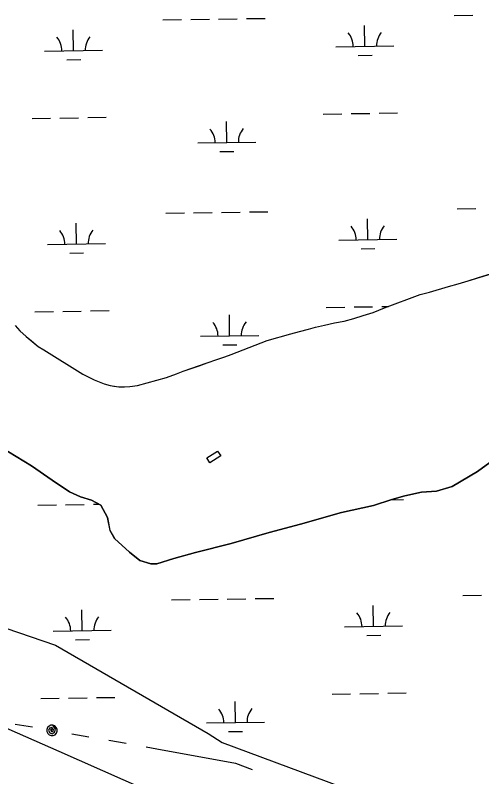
# Model space of a CAD drawing. Extents: x 3807117 to 3845308, y 337856 to 363736.
# Drawn here: x 3820600 to 3821404, y 358555 to 359865 of the extents above; entities that cross this region are included whole.
import ezdxf

# ---------------------------------------------------------------- set-up
doc = ezdxf.new("R2010")
doc.units = 0
for name, color, linetype in [('V-CHAN-DOCK', 7, 'Continuous'), ('V-TOPO-SHOR', 7, 'Continuous'), ('V-UTIL-LINE', 7, 'Continuous'), ('V-WETL-SWMP', 7, 'Continuous')]:
    doc.layers.add(name, color=color, linetype=linetype)

msp = doc.modelspace()

# ---------------------------------------------------------------- linework, layer by layer
at = {"layer": 'V-CHAN-DOCK'}
msp.add_lwpolyline([(3820930.317150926, 359103.05822044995), (3820948.992780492, 359114.9719841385), (3820954.4248324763, 359106.456875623), (3820935.7492029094, 359094.5431119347)], close=True, dxfattribs=at)
at = {"layer": 'V-TOPO-SHOR'}
for points in [[(3820600.3030000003, 359331.026), (3820608.4990000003, 359321.974), (3820619.268, 359312.137), (3820627.7320000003, 359305.143), (3820640.045, 359295.042), (3820649.801, 359289.072), (3820717.066, 359247.03500000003), (3820736.073, 359237.418), (3820753.295, 359230.641), (3820763.838, 359227.757), (3820770.271, 359226.697), (3820779.02, 359225.365), (3820788.8030000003, 359225.318), (3820797.56, 359225.793), (3820811.216, 359227.53), (3820860.725, 359241.454), (3820878.2660000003, 359247.809), (3820889.616, 359252.13300000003), (3820903.544, 359256.958), (3820917.215, 359261.78500000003), (3820930.8850000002, 359266.612), (3820947.392, 359272.199), (3820961.323, 359277.28), (3820972.41, 359280.833), (3821034.586, 359305.256), (3821074.81, 359316.651), (3821090.281, 359320.44), (3821105.75, 359324.484), (3821117.609, 359327.776), (3821133.076, 359331.306), (3821150.093, 359335.34500000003), (3821166.845, 359338.612), (3821183.346, 359343.168), (3821199.593, 359347.983), (3821216.872, 359353.564), (3821236.48, 359361.197), (3821298.13, 359384.075), (3821314.115, 359388.12), (3821346.865, 359397.748), (3821363.628, 359402.816), (3821380.644, 359407.627), (3821396.8910000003, 359412.7), (3821532.54, 359454.797)], [(3817339.727, 359387.547), (3817983.454, 359268.853), (3818256.723, 359219.828), (3818908.251, 359097.444), (3819265.909, 359043.352), (3819536.7490000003, 358997.087), (3819762.804, 358949.393), (3819999.645, 358899.906), (3820325.034, 358752.53500000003), (3820675.208, 358598.347), (3821261.838, 358339.498), (3821379.48, 358285.976), (3821364.8166804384, 358255.66719513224)], [(3819244.563, 359182.67600000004), (3819529.188, 359136.742), (3819963.5100000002, 359022.001), (3820390.776, 358876.213), (3820669.536, 358780.75800000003), (3820932.481, 358629.049), (3820956.711, 358613.482), (3821682.518, 358344.14400000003), (3821668.998819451, 358308.88763814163)], [(3820575.61, 359121.794), (3820628.244, 359089.612)], [(3820628.244, 359089.612), (3820664.193, 359064.933), (3820693.721, 359044.80100000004), (3820713.003, 359036.321), (3820731.656, 359030.422), (3820747.718, 359021.96), (3820759.199, 359000.634), (3820763.586, 358978.061), (3820771.2460000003, 358964.489), (3820796.8910000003, 358941.156), (3820814.8540000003, 358926.886), (3820834.1520000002, 358920.981), (3820844.46, 358920.92600000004), (3820873.5, 358929.79), (3820910.927, 358940.54), (3820972.218, 358955.67), (3821038.039, 358974.643), (3821091.594, 358989.172), (3821162.575, 359009.406), (3821217.404, 359021.35000000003), (3821249.0300000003, 359031.487), (3821271.615, 359037.809), (3821299.9960000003, 359044.099), (3821325.778, 359045.891), (3821352.884, 359054.12200000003), (3821396.8340000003, 359079.654), (3821430.472, 359104.601)]]:
    msp.add_lwpolyline(points, dxfattribs=at)
at = {"layer": 'V-UTIL-LINE'}
for points in [[(3820600.366, 358645.264), (3820629.8740000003, 358640.154)], [(3820663.72, 358634.291), (3820662.511, 358636.902), (3820661.343, 358634.89), (3820662.559, 358632.428), (3820665.4820000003, 358632.251), (3820666.22, 358635.568), (3820663.614, 358639.465), (3820659.488, 358638.375), (3820657.413, 358633.976), (3820659.861, 358630.107), (3820663.995, 358628.406), (3820668.184, 358630.798), (3820669.44, 358636.159), (3820665.256, 358643.159), (3820661.7460000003, 358643.072), (3820658.536, 358641.648), (3820656.115, 358639.104), (3820654.852, 358635.827), (3820654.94, 358632.317), (3820656.364, 358629.107), (3820658.9080000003, 358626.686), (3820662.185, 358625.423), (3820665.6950000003, 358625.511), (3820668.9050000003, 358626.935), (3820671.326, 358629.479), (3820672.588, 358632.756), (3820672.501, 358636.266), (3820671.077, 358639.476), (3820668.5330000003, 358641.897), (3820665.256, 358643.159)], [(3820697.5670000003, 358628.429), (3820727.075, 358623.319)], [(3820761.79, 358617.306), (3820791.2970000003, 358612.195)], [(3820826.012, 358606.183), (3820844.492, 358602.8), (3820979.9390000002, 358578.003), (3821008.594, 358566.866)], [(3820826.012, 358606.183), (3820844.492, 358602.8), (3820979.9390000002, 358578.003)]]:
    msp.add_lwpolyline(points, dxfattribs=at)
at = {"layer": 'V-WETL-SWMP'}
for p, q in [((3821356.5609494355, 359864.2534277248), (3821388.557357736, 359864.732804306)), ((3820854.7092839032, 359856.7345858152), (3820886.7056922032, 359857.2139623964)), ((3820902.7038963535, 359857.4536506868), (3820934.700304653, 359857.93302726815)), ((3820950.6985088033, 359858.1727155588), (3820982.694917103, 359858.65209214)), ((3820998.693121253, 359858.89178043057), (3821030.6895295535, 359859.3711570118)), ((3820700.8947840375, 359803.6824216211), (3820700.3554802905, 359839.6783747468)), ((3821202.7464495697, 359811.20126353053), (3821202.2071458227, 359847.19721665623)), ((3821152.7520616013, 359810.4522376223), (3821252.7408375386, 359811.9502894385)), ((3820650.9003960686, 359802.93339571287), (3820750.889172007, 359804.43144752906)), ((3820689.127297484, 359788.0733900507), (3820713.1246037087, 359788.4329224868)), ((3821190.9789630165, 359795.5922319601), (3821214.9762692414, 359795.9517643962)), ((3821131.075936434, 359694.6825497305), (3821163.0723447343, 359695.16192631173)), ((3821179.070548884, 359695.4016146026), (3821211.066957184, 359695.8809911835)), ((3821227.065161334, 359696.12067947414), (3821259.0615696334, 359696.60005605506)), ((3820629.2242709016, 359687.16370782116), (3820661.2206792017, 359687.6430844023)), ((3820677.2188833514, 359687.8827726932), (3820709.215291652, 359688.3621492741)), ((3820725.2134958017, 359688.6018375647), (3820757.2099041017, 359689.08121414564)), ((3820964.7262398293, 359645.7550637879), (3820964.186936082, 359681.7510169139)), ((3820914.7318518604, 359645.00603787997), (3821014.720627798, 359646.5040896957)), ((3820952.9587532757, 359630.1460322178), (3820976.9560595, 359630.5055646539)), ((3820859.6929748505, 359524.0969828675), (3820891.68938315, 359524.57635944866)), ((3820907.6875873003, 359524.81604773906), (3820939.683995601, 359525.29542432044)), ((3820955.6821997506, 359525.5351126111), (3820987.6786080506, 359526.0144891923)), ((3821003.676812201, 359526.25417748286), (3821035.6732205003, 359526.73355406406)), ((3821361.5446403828, 359531.6158247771), (3821393.5410486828, 359532.0952013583)), ((3821207.7301405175, 359478.56366058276), (3821207.19083677, 359514.5596137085)), ((3820705.8784749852, 359471.0448186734), (3820705.3391712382, 359507.0407717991)), ((3820655.8840870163, 359470.29579276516), (3820755.872862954, 359471.79384458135)), ((3821157.735752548, 359477.8146346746), (3821257.7245284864, 359479.31268649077)), ((3821195.962653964, 359462.9546290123), (3821219.9599601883, 359463.3141614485)), ((3820694.110988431, 359455.43578710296), (3820718.108294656, 359455.7953195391)), ((3821380.6448438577, 359407.627552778), (3821532.539829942, 359454.79551291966)), ((3821363.6268453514, 359402.8165570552), (3821380.6448438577, 359407.627552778)), ((3821314.1158497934, 359388.118569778), (3821346.864846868, 359397.7475613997)), ((3821346.864846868, 359397.7475613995), (3821363.6268453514, 359402.8165570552)), ((3821236.478857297, 359361.19559127), (3821298.1308511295, 359384.07557360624)), ((3821298.1308511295, 359384.07557360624), (3821314.1158497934, 359388.11856977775)), ((3820634.207961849, 359354.5261048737), (3820666.204370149, 359355.00548145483)), ((3820682.2025742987, 359355.2451697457), (3820714.1989825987, 359355.7245463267)), ((3820730.1971867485, 359355.96423461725), (3820762.193595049, 359356.4436111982)), ((3821136.0596273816, 359362.04494678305), (3821168.056035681, 359362.52432336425)), ((3821184.054239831, 359362.7640116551), (3821216.0506481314, 359363.24338823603)), ((3821199.591860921, 359347.98260164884), (3821216.8718593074, 359353.5645970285)), ((3821216.8718593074, 359353.5645970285), (3821236.478857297, 359361.19559127)), ((3821232.048852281, 359363.48307652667), (3821243.0883473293, 359363.6484724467)), ((3820969.709930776, 359313.1174608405), (3820969.170627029, 359349.11341396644)), ((3821150.091865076, 359335.3446135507), (3821166.84486381, 359338.61160992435)), ((3821166.84486381, 359338.61160992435), (3821183.346862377, 359343.16760582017)), ((3821183.346862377, 359343.16760582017), (3821199.591860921, 359347.98260164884)), ((3820600.303892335, 359331.0256916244), (3820608.499893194, 359321.97369408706)), ((3821105.7488687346, 359324.4846240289), (3821117.6098677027, 359327.77462107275)), ((3821117.6098677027, 359327.77462107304), (3821133.076866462, 359331.3056175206)), ((3821133.076866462, 359331.30561752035), (3821150.091865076, 359335.3446135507)), ((3820608.499893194, 359321.97369408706), (3820619.2678940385, 359312.13669650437)), ((3820619.2678940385, 359312.13669650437), (3820640.043895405, 359295.04270041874)), ((3820919.7155428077, 359312.3684349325), (3821019.7043187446, 359313.8664867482)), ((3821034.585874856, 359305.25464156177), (3821074.8108713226, 359316.6496314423)), ((3821074.8108713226, 359316.6496314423), (3821090.279870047, 359320.43862778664)), ((3821090.279870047, 359320.43862778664), (3821105.7488687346, 359324.4846240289)), ((3820972.4108812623, 359280.8326599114), (3821034.585874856, 359305.25464156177)), ((3820640.043895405, 359295.04270041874), (3820649.800895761, 359289.07270143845)), ((3820649.800895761, 359289.07270143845), (3820717.0648983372, 359247.0357088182)), ((3820957.9424442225, 359297.5084292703), (3820981.9397504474, 359297.8679617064)), ((3820947.3918836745, 359272.197666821), (3820961.321882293, 359277.28066286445)), ((3820961.321882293, 359277.28066286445), (3820972.4108812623, 359280.8326599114)), ((3820889.6158892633, 359252.131682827), (3820930.884885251, 359266.6116713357)), ((3820930.884885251, 359266.6116713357), (3820947.3918836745, 359272.197666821)), ((3820717.0648983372, 359247.0357088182), (3820736.0738987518, 359237.41671000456)), ((3820860.723892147, 359241.45469108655), (3820878.264890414, 359247.8086861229)), ((3820878.264890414, 359247.8086861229), (3820889.6158892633, 359252.1316828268)), ((3820736.0738987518, 359237.41671000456), (3820753.293898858, 359230.6397103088)), ((3820811.216896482, 359227.5297035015), (3820860.723892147, 359241.45469108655)), ((3820753.293898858, 359230.6397103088), (3820763.8378987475, 359227.7567099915)), ((3820763.8378987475, 359227.7567099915), (3820779.018898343, 359225.3657088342)), ((3820779.018898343, 359225.36570883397), (3820788.803897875, 359225.3187074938)), ((3820788.803897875, 359225.3187074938), (3820797.560897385, 359225.79270608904)), ((3820797.560897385, 359225.79270608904), (3820811.216896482, 359227.5297035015)), ((3820628.244924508, 359089.61178377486), (3820575.6109225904, 359121.7937782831)), ((3821430.471883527, 359104.5996663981), (3821396.8338886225, 359079.65468099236)), ((3820664.1919261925, 359064.93378859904), (3820628.244924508, 359089.61178377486)), ((3821396.8338886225, 359079.65468099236), (3821352.8838942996, 359054.1206972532)), ((3820693.7199275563, 359044.8007925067), (3820664.1919261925, 359064.93378859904)), ((3821352.8838942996, 359054.1206972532), (3821325.7788967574, 359045.8907042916)), ((3820713.0029277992, 359036.3207932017), (3820693.7199275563, 359044.8007925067)), ((3821271.613900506, 359037.80871502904), (3821249.029902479, 359031.48772068)), ((3821299.9968982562, 359044.0977085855), (3821271.613900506, 359037.80871502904)), ((3821325.7788967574, 359045.8907042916), (3821299.9968982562, 359044.0977085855)), ((3820731.655927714, 359030.4217929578), (3820713.0029277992, 359036.3207932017)), ((3820747.71792811, 359021.95879409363), (3820731.655927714, 359030.4217929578)), ((3821249.029902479, 359031.48772068), (3821217.4039054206, 359021.349729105)), ((3821247.5163694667, 359031.00254435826), (3821269.0289515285, 359031.3248501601)), ((3820639.1916527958, 359021.8885019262), (3820671.1880610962, 359022.36787850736)), ((3820687.1862652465, 359022.6075667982), (3820719.182673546, 359023.0869433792)), ((3820735.1808776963, 359023.32663166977), (3820744.847041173, 359023.4714520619)), ((3820759.1989305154, 359000.63480098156), (3820747.71792811, 359021.95879409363)), ((3821217.4039054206, 359021.349729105), (3821162.574909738, 359009.4047414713)), ((3820763.5869334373, 358978.06080935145), (3820759.1989305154, 359000.63480098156)), ((3821162.574909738, 359009.4047414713), (3821091.59291599, 358989.1717593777)), ((3821091.59291599, 358989.1717593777), (3821038.037920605, 358974.64277259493)), ((3820771.244934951, 358964.48981368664), (3820763.5869334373, 358978.06080935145)), ((3821038.037920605, 358974.64277259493), (3820972.216926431, 358955.67078928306)), ((3820796.8909369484, 358941.1558194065), (3820771.244934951, 358964.48981368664)), ((3820972.216926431, 358955.67078928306), (3820910.9279315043, 358940.53880381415)), ((3820814.853938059, 358926.8848225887), (3820796.8909369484, 358941.1558194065)), ((3820910.9279315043, 358940.53880381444), (3820873.4999348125, 358929.7888132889)), ((3820834.1509379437, 358920.9808222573), (3820814.853938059, 358926.88482258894)), ((3820844.4589374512, 358920.9258208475), (3820834.1509379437, 358920.9808222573)), ((3820873.4999348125, 358929.7888132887), (3820844.4589374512, 358920.9258208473)), ((3821371.5120222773, 358866.3406188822), (3821403.5084305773, 358866.81999546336)), ((3820869.6603567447, 358858.82177697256), (3820901.656765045, 358859.3011535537)), ((3820917.6549691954, 358859.5408418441), (3820949.651377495, 358860.02021842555)), ((3820965.649581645, 358860.2599067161), (3820997.645989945, 358860.7392832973)), ((3821013.6441940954, 358860.9789715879), (3821045.640602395, 358861.4583481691)), ((3820715.8458568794, 358805.76961277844), (3820715.3065531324, 358841.76556590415)), ((3821217.697522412, 358813.28845468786), (3821217.1582186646, 358849.28440781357)), ((3820665.851468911, 358805.0205868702), (3820765.8402448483, 358806.51863868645)), ((3821167.703134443, 358812.5394287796), (3821267.691910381, 358814.0374805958)), ((3820704.078370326, 358790.160581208), (3820728.075676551, 358790.52011364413)), ((3821205.9300358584, 358797.6794231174), (3821229.927342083, 358798.03895555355)), ((3821146.0270092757, 358696.76974088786), (3821178.0234175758, 358697.24911746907)), ((3821194.0216217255, 358697.48880575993), (3821226.0180300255, 358697.96818234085)), ((3821242.016234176, 358698.2078706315), (3821274.0126424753, 358698.6872472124)), ((3820644.1753437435, 358689.2508989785), (3820676.1717520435, 358689.73027555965)), ((3820692.169956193, 358689.9699638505), (3820724.1663644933, 358690.4493404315)), ((3820740.164568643, 358690.68902872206), (3820772.160976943, 358691.16840530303)), ((3820979.6773126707, 358647.8422549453), (3820979.1380089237, 358683.83820807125)), ((3820929.6829247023, 358647.0932290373), (3821029.671700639, 358648.591280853)), ((3820967.909826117, 358632.2332233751), (3820991.907132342, 358632.59275581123))]:
    msp.add_line(p, q, dxfattribs=at)
for centre, radius, start, end in [((3820645.6509355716, 359803.32960362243), 35.24628790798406, 0.08653266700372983, 41.630191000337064), ((3820756.1244067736, 359804.9847392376), 35.24628790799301, 140.0865294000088, 181.63018773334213), ((3821147.5026011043, 359810.84844553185), 35.24628790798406, 0.08653266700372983, 41.630191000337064), ((3821257.976072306, 359812.50358114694), 35.24628790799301, 140.0865294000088, 181.63018773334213), ((3820909.482391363, 359645.4022457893), 35.24628790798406, 0.08653266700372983, 41.630191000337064), ((3821019.9558625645, 359647.0573814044), 35.24628790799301, 140.0865294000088, 181.63018773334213), ((3821152.4862920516, 359478.21084258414), 35.24628790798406, 0.08653266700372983, 41.630191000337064), ((3821262.959763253, 359479.86597819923), 35.24628790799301, 140.0865294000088, 181.63018773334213), ((3820650.6346265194, 359470.6920006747), 35.24628790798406, 0.08653266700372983, 41.630191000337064), ((3820761.108097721, 359472.34713628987), 35.24628790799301, 140.0865294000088, 181.63018773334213), ((3820914.4660823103, 359312.7646428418), 35.24628790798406, 0.08653266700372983, 41.630191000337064), ((3821024.939553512, 359314.4197784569), 35.24628790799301, 140.0865294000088, 181.63018773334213), ((3820660.602008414, 358805.41679477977), 35.24628790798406, 0.08653266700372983, 41.630191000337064), ((3820771.0754796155, 358807.0719303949), 35.24628790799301, 140.0865294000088, 181.63018773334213), ((3821162.4536739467, 358812.9356366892), 35.24628790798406, 0.08653266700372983, 41.630191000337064), ((3821272.927145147, 358814.5907723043), 35.24628790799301, 140.0865294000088, 181.63018773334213), ((3820924.433464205, 358647.48943694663), 35.24628790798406, 0.08653266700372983, 41.630191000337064), ((3821034.9069354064, 358649.1445725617), 35.24628790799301, 140.0865294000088, 181.63018773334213)]:
    msp.add_arc(centre, radius, start, end, dxfattribs=at)

doc.saveas('drawing.dxf')
